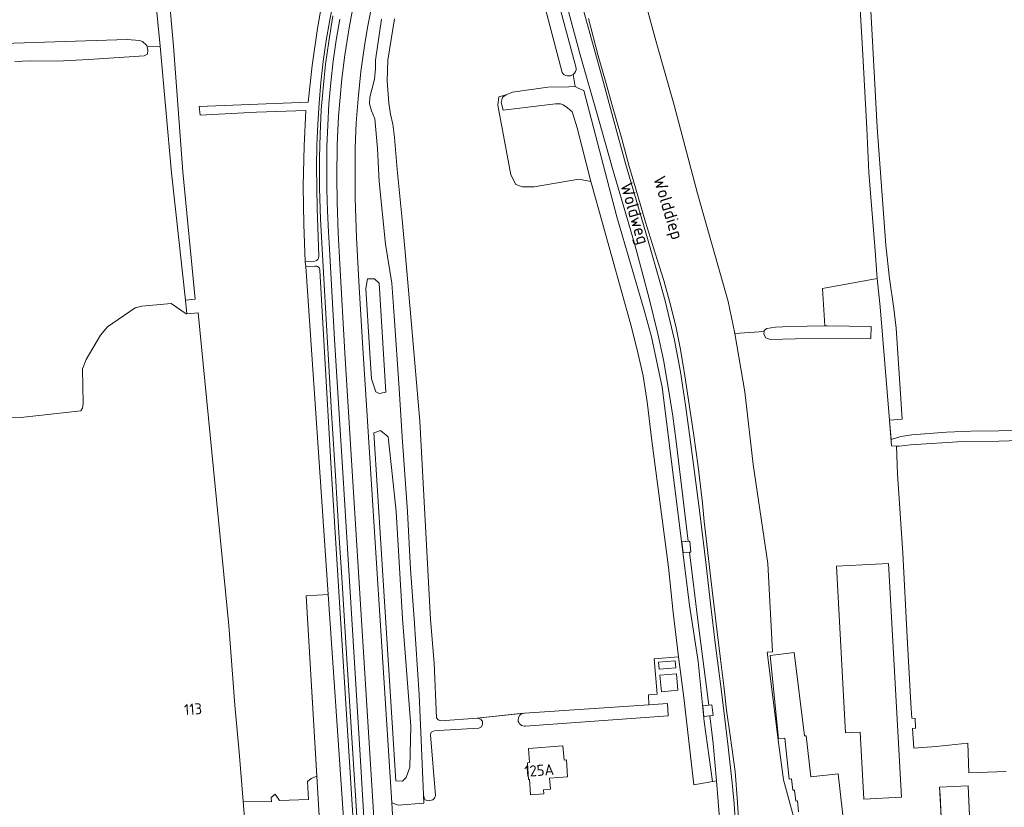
# Model space of a CAD drawing. Header units: metres. Extents: x 209813 to 223847, y 571801 to 587119.
# Tile 509 of 656: x 216824 to 217179, y 582060 to 582345. Entities that reach past the tile are written whole.
import ezdxf
from ezdxf.enums import TextEntityAlignment as Align

# ---------------------------------------------------------------- set-up
doc = ezdxf.new("R2010")
doc.units = ezdxf.units.M
for name, color, linetype, lineweight in [('B-RO-GK-BESCHOEIING-G', 8, 'GK-BESCHOEIING', 0), ('B-RO-GR-BEPLANTING_CULTUUR_BOSPLANTSOEN-GV', 8, 'Continuous', 0), ('B-RO-GR-GRAS-GV', 8, 'Continuous', 0), ('B-RO-OG-BEBOUWING-GV', 8, 'Continuous', 0), ('B-RO-OG-BEBOUWING-T18', 8, 'Continuous', 0), ('B-RO-OG-TERREIN_ERF-GV', 8, 'Continuous', 0), ('B-RO-OG-TOPOGRAFIE-T18', 8, 'Continuous', 0), ('B-RO-OG-WEG-GV', 8, 'Continuous', 0)]:
    doc.layers.add(name, color=color, linetype=linetype, lineweight=lineweight)
doc.styles.add('NLCS-ISO-M200-T18', font='txt', dxfattribs={"height": 0.36})
doc.linetypes.add('GK-BESCHOEIING', pattern='A,30,-5,[1,NLCS.shx,S=1,R=0,X=0,Y=0],-5', length=40)

msp = doc.modelspace()

# ---------------------------------------------------------------- linework, layer by layer
at = {"layer": 'B-RO-GK-BESCHOEIING-G', "flags": 128}
msp.add_lwpolyline([(217109.604, 582033.776), (217103.949, 582054.142), (217099.582, 582070.024), (217097.72, 582083.563), (217093.626, 582116.154)], dxfattribs=at)
at = {"layer": 'B-RO-GR-BEPLANTING_CULTUUR_BOSPLANTSOEN-GV', "flags": 128}
for points in [[(216948.751, 582247.631), (216950.061, 582226.164), (216950.79, 582214.926), (216952.385, 582210.268), (216953.549, 582209.705), (216955.931, 582210.178), (216953.52, 582249.573), (216951.839, 582251.135), (216949.364, 582251.094)], [(216961.992, 582069.591), (216963.287, 582070.86), (216964.657, 582074.678), (216965.019, 582089.405), (216961.958, 582128.4), (216959.655, 582167.001), (216958.4, 582179.563), (216956.759, 582193.998), (216954.072, 582196.352), (216951.62, 582195.501), (216959.611, 582069.718)], [(216941.351, 582045.711), (216935.125, 582137.034), (216927.19, 582136.59), (216931.887, 582057.038), (216935.771, 582045.386)]]:
    msp.add_lwpolyline(points, close=True, dxfattribs=at)
at = {"layer": 'B-RO-GR-GRAS-GV', "flags": 128}
for points in [[(217019.58, 582325.66), (216986.466, 582451.798)], [(217128.032, 582413.424), (217129.192, 582386.56), (217131.151, 582348.088), (217133.437, 582305.775), (217136.488, 582263.332), (217137.854, 582251.244), (217139.38, 582240.395), (217140.252, 582233.271), (217142.402, 582200.465), (217137.81, 582200.054), (217138.424, 582193.062)], [(216750.064, 582360.452), (216752.343, 582337.751), (216753.02, 582334.466), (216753.701, 582333.669), (216755.791, 582333.178), (216757.905, 582333.09), (216768.412, 582334.015), (216799.112, 582335.536), (216862.531, 582337.579), (216866.933, 582337.223), (216868.026, 582336.859), (216869.647, 582335.49), (216869.763, 582334.939), (216874.478, 582335.181), (216870.341, 582376.963)], [(216875.553, 582377.284), (216879.292, 582335.205), (216882.652, 582289.856), (216887.061, 582243.802), (216883.577, 582243.468), (216884.108, 582238.531), (216888.105, 582238.79), (216899.281, 582125.872), (216901.449, 582097.007), (216902.936, 582079.999), (216904.369, 582062.33), (216914.638, 582062.101), (216914.532, 582063.689), (216916.013, 582064.853), (216917.495, 582062.63), (216927.973, 582062.948), (216927.655, 582069.404), (216929.031, 582070.568), (216931.038, 582071.414), (216927.19, 582136.59), (216935.125, 582137.034), (216927.034, 582255.527), (216926.825, 582257.253), (216926.322, 582270.929), (216926.037, 582284.615), (216926.468, 582299.248), (216927.045, 582311.962), (216909.263, 582311.311), (216888.849, 582310.234), (216888.474, 582313.406), (216927.934, 582314.926), (216929.392, 582328.285), (216931.283, 582341.583), (216933.569, 582354.826)], [(217048.396, 582355.958), (217053.615, 582336.831), (217060.13, 582313.842), (217068.48, 582281.936), (217079.532, 582242.891), (217081.946, 582231.325), (217092.54, 582232.1), (217092.564, 582232.511), (217093.576, 582233.129), (217096.666, 582233.665), (217101.689, 582233.915), (217114.496, 582234.113), (217113.689, 582247.592), (217133.361, 582251.287), (217132.515, 582262.755), (217130.375, 582289.58), (217129.654, 582305.447), (217128.154, 582334.3), (217125.932, 582371.224)], [(216959.03, 582345.058), (216956.701, 582330.163), (216956.382, 582322.726), (216957.066, 582314.591), (216957.644, 582310.647), (216958.451, 582307.067), (216959.057, 582302.151), (216960.036, 582290.615), (216961.829, 582272.544), (216962.984, 582259.398), (216965.222, 582234.67), (216968.169, 582199.625), (216972.039, 582128.018), (216973.366, 582112.254), (216974.227, 582092.401), (216974.889, 582091.687), (216975.786, 582091.415), (216988.951, 582092.35), (217005.995, 582094.196), (217050.97, 582097.195), (217050.836, 582100.735), (217053.998, 582101.002), (217052.866, 582113.825), (217061.686, 582114.487), (217059.681, 582130.472), (217058.007, 582146.941), (217052.02, 582192.582), (217050.309, 582206.664), (217048.832, 582216.119), (217046.663, 582225.515), (217044.401, 582234.523), (217030.407, 582284.567), (217029.964, 582286.321)], [(216869.763, 582334.939), (216870.015, 582333.745), (216869.869, 582332.384), (216868.593, 582331.683), (216848.723, 582330.416), (216837.188, 582329.807), (216827.459, 582329.937), (216821.98, 582329.727)], [(216883.577, 582243.468), (216878.567, 582289.496), (216874.478, 582335.181)], [(216999.381, 582317.663), (217001.723, 582318.628), (217014.412, 582320.444), (217022, 582320.467), (217024.282, 582320.6), (217023.599, 582325.013)], [(216810.248, 582200.738), (216824.141, 582201.045), (216845.756, 582203.395), (216846.324, 582204.357), (216846.627, 582206.12), (216846.417, 582218.583), (216847.671, 582222.029), (216852.92, 582230.809), (216855.432, 582233.832), (216865.357, 582240.67), (216867.777, 582241.267), (216878.448, 582242.192), (216883.807, 582238.512), (216884.108, 582238.531)], [(217138.424, 582193.062), (217141.986, 582194.164), (217145.895, 582194.743), (217158.409, 582195.675), (217167.243, 582196.115), (217177.37, 582196.173), (217194.382, 582196.398)], [(217195.834, 582193.069), (217177.37, 582192.475), (217164.404, 582192.324), (217145.478, 582191.175), (217141.396, 582190.599), (217140.382, 582190.67), (217140.764, 582180.622), (217142.667, 582151.974), (217144.262, 582121.562), (217145.601, 582097.634), (217145.97, 582092.353), (217147.091, 582092.255), (217147.197, 582088.763), (217146.208, 582088.661), (217146.59, 582081.48), (217154.753, 582082.118), (217166.184, 582083.256), (217166.47, 582072.58), (217180.048, 582073.017)]]:
    msp.add_lwpolyline(points, dxfattribs=at)
at = {"layer": 'B-RO-GR-GRAS-GV'}
msp.add_lwpolyline([(217023.599, 582325.013, -0.4312805), (217019.58, 582325.66)], format="xyb", dxfattribs=at)
at = {"layer": 'B-RO-GR-GRAS-GV', "flags": 128}
msp.add_lwpolyline([(217029.964, 582286.321), (217025.075, 582305.736), (217023.521, 582310.783), (217023.21, 582311.448), (217021.515, 582312.99), (217020.045, 582314.026), (217018.971, 582314.323), (217017.238, 582314.362), (216998.297, 582312.055), (216997.539, 582314.842), (216998.107, 582316.756), (216999.381, 582317.663), (216996.792, 582316.881), (216996.409, 582313.946), (217001.13, 582288.682), (217002.916, 582285.237), (217005.341, 582284.344), (217009.552, 582284.344), (217025.629, 582287.151)], close=True, dxfattribs=at)
at = {"layer": 'B-RO-OG-BEBOUWING-GV', "flags": 128}
for points in [[(217065.648, 582152.333), (217066.118, 582152.38), (217065.731, 582156.3), (217062.907, 582156.064), (217063.299, 582152.101)], [(217054.466, 582112.546), (217054.684, 582110.056), (217060.661, 582110.579), (217060.444, 582113.069)], [(217054.936, 582107.868), (217055.459, 582101.891), (217061.436, 582102.414), (217060.913, 582108.391)], [(217073.01, 582093.137), (217074.121, 582093.249), (217073.729, 582097.123), (217070.465, 582096.793), (217070.857, 582092.919)], [(217008.202, 582064.621), (217012.959, 582064.958), (217012.853, 582066.459), (217015.396, 582066.639), (217015.103, 582070.701), (217021.582, 582071.169), (217021.141, 582077.277), (217020.298, 582077.216), (217019.93, 582082.317), (217007.435, 582081.416), (217007.804, 582076.294), (217007.084, 582076.242), (217007.526, 582070.123), (217007.804, 582070.143)], [(217166.393, 582064.994), (217166.245, 582067.914), (217155.979, 582067.395), (217156.522, 582056.656), (217162.352, 582056.951), (217162.927, 582045.561), (217160.888, 582045.458), (217161.025, 582041.648), (217161.86, 582041.687), (217162.071, 582035.869), (217163.138, 582035.928), (217165.449, 582035.235), (217165.742, 582036.063), (217168.623, 582036.126), (217168.409, 582041.94), (217169.165, 582041.917), (217168.964, 582045.896), (217166.587, 582045.776), (217166.46, 582048.273), (217166.898, 582048.295), (217166.45, 582057.158), (217166.788, 582057.175)]]:
    msp.add_lwpolyline(points, close=True, dxfattribs=at)
msp.add_lwpolyline([(217122.469, 582044.478), (217119.266, 582072.269), (217109.442, 582071.177), (217107.795, 582085.983), (217107.206, 582085.918), (217103.439, 582116.082), (217094.761, 582114.969), (217097.767, 582084.967), (217100.011, 582085.117), (217101.662, 582070.267), (217102.512, 582070.361), (217102.965, 582066.294), (217103.591, 582066.364), (217104.037, 582062.348), (217104.608, 582062.412), (217105.038, 582058.547)], dxfattribs=at)
at = {"layer": 'B-RO-OG-TERREIN_ERF-GV', "flags": 128}
for points in [[(217180.048, 582073.017), (217166.47, 582072.58), (217166.184, 582083.256), (217154.753, 582082.118), (217146.59, 582081.48), (217146.208, 582088.661), (217147.197, 582088.763), (217147.091, 582092.255), (217145.97, 582092.353), (217145.601, 582097.634), (217144.262, 582121.562), (217142.667, 582151.974), (217140.764, 582180.622), (217140.382, 582190.67), (217138.621, 582190.812), (217137.81, 582200.054), (217134.459, 582240.989), (217133.361, 582251.287), (217113.689, 582247.592), (217114.496, 582234.113), (217115.306, 582234.125), (217131.216, 582233.932), (217131.163, 582229.597), (217103.891, 582229.467), (217094.855, 582229.185), (217093.181, 582229.853), (217092.481, 582231.094), (217092.54, 582232.1), (217081.946, 582231.325), (217085.659, 582210.29), (217088.661, 582184.058), (217093.954, 582148.231), (217095.621, 582116.297), (217093.626, 582116.154), (217097.72, 582083.563), (217099.582, 582070.024), (217103.949, 582054.142)], [(217105.038, 582058.547), (217104.608, 582062.412), (217104.037, 582062.348), (217103.591, 582066.364), (217102.965, 582066.294), (217102.512, 582070.361), (217101.662, 582070.267), (217100.011, 582085.117), (217097.767, 582084.967), (217094.761, 582114.969), (217103.439, 582116.082), (217107.206, 582085.918), (217107.795, 582085.983), (217109.442, 582071.177), (217119.266, 582072.269), (217122.469, 582044.478)], [(217061.686, 582114.487), (217052.866, 582113.825), (217053.998, 582101.002), (217050.836, 582100.735), (217050.97, 582097.195), (217057.635, 582097.639), (217057.935, 582093.14), (217006.326, 582089.453)], [(217076.801, 582051.74), (217075.947, 582062.253), (217075.406, 582069.655), (217067.128, 582068.222), (217063.52, 582099.869), (217061.686, 582114.487)], [(217003.717, 582091.654), (217003.858, 582092.641), (217004.369, 582093.462), (217004.939, 582093.901), (217005.671, 582094.161), (216988.951, 582092.35), (216990.28, 582091.932), (216990.846, 582091.096), (216990.846, 582090.136), (216990.477, 582089.202), (216989.591, 582088.734), (216974.943, 582087.916), (216973.503, 582087.721), (216972.275, 582087.232), (216972.125, 582086.344), (216973.916, 582064.389), (216973.493, 582063.414), (216972.861, 582062.881), (216971.357, 582062.507), (216970.175, 582062.861), (216969.767, 582063.605), (216969.555, 582064.632), (216969.627, 582061.641), (216960.37, 582060.881), (216958.067, 582061.716), (216958.457, 582055.318)], [(216931.887, 582057.038), (216931.038, 582071.414), (216929.031, 582070.568), (216927.655, 582069.404), (216927.973, 582062.948), (216917.495, 582062.63), (216916.013, 582064.853), (216914.532, 582063.689), (216914.638, 582062.101), (216904.369, 582062.33), (216906.12, 582040.755)]]:
    msp.add_lwpolyline(points, dxfattribs=at)
for points in [[(217118.704, 582147.242), (217137.545, 582148.272), (217142.161, 582063.814), (217128.637, 582063.075), (217127.311, 582087.329), (217121.995, 582087.038)], [(217007.084, 582076.242), (217007.804, 582076.294), (217007.435, 582081.416), (217019.93, 582082.317), (217020.298, 582077.216), (217021.141, 582077.277), (217021.582, 582071.169), (217015.103, 582070.701), (217015.396, 582066.639), (217012.853, 582066.459), (217012.959, 582064.958), (217008.202, 582064.621), (217007.804, 582070.143), (217007.526, 582070.123)], [(217156.127, 582064.475), (217155.979, 582067.395), (217166.245, 582067.914), (217166.788, 582057.175), (217166.45, 582057.158), (217166.898, 582048.295), (217166.46, 582048.273), (217166.587, 582045.776), (217168.964, 582045.896), (217169.165, 582041.917), (217168.409, 582041.94), (217168.623, 582036.126), (217165.742, 582036.063), (217165.449, 582035.235), (217163.138, 582035.928), (217162.071, 582035.869), (217161.86, 582041.687), (217161.025, 582041.648), (217160.888, 582045.458), (217162.927, 582045.561), (217162.352, 582056.951), (217156.522, 582056.656)]]:
    msp.add_lwpolyline(points, close=True, dxfattribs=at)
at = {"layer": 'B-RO-OG-TERREIN_ERF-GV'}
msp.add_lwpolyline([(217006.326, 582089.453, -0.4253368), (217003.717, 582091.654)], format="xyb", dxfattribs=at)
at = {"layer": 'B-RO-OG-WEG-GV', "flags": 128}
for points in [[(217062.907, 582156.064), (217065.167, 582156.253), (217060.832, 582192.315), (217059.621, 582201.501), (217058.452, 582209.048), (217056.285, 582221.833), (217054.132, 582231.289), (217051.151, 582243.541), (217048.842, 582252.159), (217045.706, 582263.853), (217042.869, 582273.82), (217038.098, 582290.194), (217032.699, 582308.931), (217026.147, 582332.143), (217020.753, 582352.354), (217009.516, 582394.861), (217007.308, 582402.736), (217000, 582433.352), (216988.331, 582476.129), (216985.705, 582475.265)], [(216989.855, 582456.853), (217024.691, 582327.319)], [(217024.206, 582359.608), (217029.678, 582339.879), (217034.144, 582323.43), (217038.309, 582308.202), (217042.525, 582292.871), (217050.462, 582265.718), (217054.328, 582252.167), (217056.787, 582243.167), (217060.169, 582228.983), (217062.341, 582217.52), (217064.129, 582205.449), (217065.793, 582193.987), (217067.23, 582183.01), (217069.334, 582166.443), (217071.608, 582147.588), (217073.162, 582133.739), (217075.017, 582118.645), (217077.145, 582101.924), (217079.568, 582082.028), (217081.075, 582068.916), (217081.812, 582061.396), (217082.092, 582055.682)], [(216937.113, 582352.183), (216935.676, 582344.718), (216934.41, 582337.223), (216933.352, 582329.696), (216932.494, 582322.142), (216931.82, 582314.567), (216931.325, 582306.98), (216931.018, 582299.384), (216930.912, 582291.784), (216930.985, 582284.183), (216931.168, 582276.583), (216931.69, 582259.344)], [(216951.574, 582056.391), (216943.349, 582189.266), (216941.12, 582224.402), (216939.273, 582256.41), (216938.723, 582267.693), (216938.328, 582278.831), (216938.195, 582287.91), (216938.375, 582299.499), (216938.83, 582309.894), (216940.04, 582323.377), (216941.133, 582331.971), (216942.722, 582341.886), (216944.913, 582353.65)], [(216951.11, 582351.174), (216949.439, 582342.537), (216948.385, 582336.18), (216946.927, 582326.016), (216945.902, 582316.188), (216945.28, 582307.48), (216944.915, 582298.533), (216944.807, 582290.603), (216944.899, 582280.288), (216945.366, 582266.032), (216946.303, 582248.106), (216947.651, 582226.017), (216949.108, 582203.541), (216951.607, 582163.476), (216958.067, 582061.716), (216960.37, 582060.881), (216969.627, 582061.641), (216969.555, 582064.632), (216968.595, 582087.178), (216967.949, 582100.764), (216966.179, 582128.295), (216964.848, 582146.242), (216963.79, 582166.946), (216961.787, 582194.006), (216960.766, 582211.482), (216958.928, 582237.754), (216958.087, 582249.516), (216955.86, 582263.697), (216953.518, 582286.264), (216952.873, 582298.283), (216952.02, 582308.92), (216950.721, 582311.902), (216950.074, 582314.326), (216950.216, 582316.818), (216951.813, 582323.302), (216952.151, 582327.14), (216952.191, 582330.177), (216954.348, 582344.967)], [(216945.911, 582049.203), (216941.721, 582115.56), (216940.023, 582143.219), (216938.996, 582159.373), (216937.773, 582180.092), (216936.364, 582202.712), (216935.197, 582221.855), (216933.784, 582246.892), (216932.348, 582272.743), (216931.935, 582283.894), (216931.923, 582294.921), (216932.164, 582303.355), (216932.567, 582312.205), (216933.284, 582320.069), (216934.185, 582328.735), (216935.317, 582336.873), (216936.769, 582346.149)], [(216939.273, 582345.015), (216937.982, 582337.395), (216936.91, 582329.739), (216936.053, 582322.056), (216935.401, 582314.353), (216934.946, 582306.637), (216934.679, 582298.911), (216934.589, 582291.182), (216934.66, 582283.453), (216934.875, 582275.727), (216935.212, 582268.005), (216935.413, 582264.146), (216937.45, 582229.218), (216940.365, 582181.167), (216944.512, 582114.386), (216946.625, 582078.928), (216948.033, 582056.434)], [(217083.402, 582054.379), (217082.835, 582063.602), (217082.104, 582073.054), (217080.268, 582086.065), (217079.028, 582095.263), (217077.965, 582103.98), (217076.829, 582113.636), (217075.493, 582124.562), (217073.195, 582143.722), (217072.108, 582153.123), (217070.975, 582163.439), (217070.362, 582170.071), (217068.73, 582183.336), (217067.042, 582195.304), (217065.875, 582203.284), (217063.987, 582216.015), (217062.393, 582225.572), (217060.819, 582233.476), (217058.713, 582241.764), (217056.33, 582250.56), (217053.891, 582258.138), (217049.77, 582271.613), (217046.129, 582284.02), (217043.743, 582292.182), (217041.133, 582301.766), (217037.567, 582314.199), (217035.51, 582321.724), (217032.674, 582331.741), (217029.111, 582345.24)], [(217023.599, 582325.013), (217024.282, 582320.6), (217025.37, 582320.043), (217027.508, 582319.249), (217039.422, 582273.573), (217049.287, 582239.844), (217051.926, 582230.116), (217055.754, 582211.984), (217065.594, 582133.229), (217068.729, 582112.806), (217070.962, 582091.126), (217073.979, 582069.408), (217075.406, 582069.655), (217074.137, 582083.189), (217073.01, 582093.137), (217070.857, 582092.919), (217070.465, 582096.793), (217072.548, 582097.004), (217068.894, 582125.853), (217065.648, 582152.333), (217063.299, 582152.101), (217062.907, 582156.064)], [(216930.278, 582257.485), (216926.825, 582257.253)], [(216926.825, 582257.253), (216927.034, 582255.527), (216930.283, 582255.684)], [(216932.122, 582254.085), (216936.019, 582184.629), (216939.946, 582122.602), (216944.751, 582045.72)]]:
    msp.add_lwpolyline(points, dxfattribs=at)
at = {"layer": 'B-RO-OG-WEG-GV'}
for points in [[(217024.691, 582327.319, -0.2408934), (217023.599, 582325.013)], [(216931.69, 582259.344, -0.3763694), (216930.278, 582257.485)], [(216930.283, 582255.684, -0.4857358), (216932.122, 582254.085)]]:
    msp.add_lwpolyline(points, format="xyb", dxfattribs=at)
at = {"layer": 'B-RO-OG-WEG-GV', "flags": 128}
msp.add_lwpolyline([(216951.62, 582195.501), (216954.072, 582196.352), (216956.759, 582193.998), (216958.4, 582179.563), (216959.655, 582167.001), (216961.958, 582128.4), (216965.019, 582089.405), (216964.657, 582074.678), (216963.287, 582070.86), (216961.992, 582069.591), (216959.611, 582069.718)], close=True, dxfattribs=at)

# ---------------------------------------------------------------- texts
at = {"layer": 'B-RO-OG-BEBOUWING-T18', "style": 'NLCS-ISO-M200-T18'}
for s, rotation, p in [('113', 4.2, (216886.298, 582095.603)), ('125A', 4.1, (217011.295, 582073.471))]:
    msp.add_text(s, height=4, rotation=rotation, dxfattribs=at).set_placement(p, align=Align.MIDDLE)
at = {"layer": 'B-RO-OG-TOPOGRAFIE-T18', "style": 'NLCS-ISO-M200-T18'}
for s, rotation, p in [('Wolddiep', 287, (217057.394, 582276.615)), ('Woldweg', 286.3, (217045.277, 582274.554))]:
    msp.add_text(s, height=4.5, rotation=rotation, dxfattribs=at).set_placement(p, align=Align.MIDDLE)

doc.saveas('drawing.dxf')
